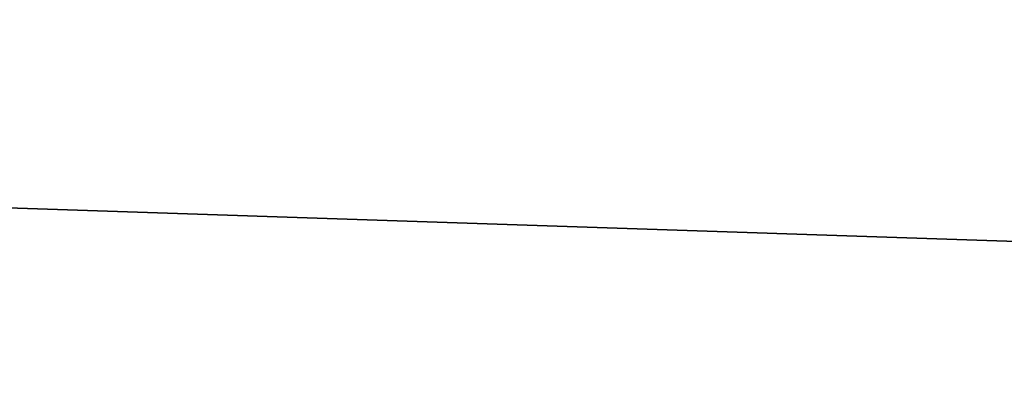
# Model space of a CAD drawing. Header units: millimetres. Extents: x -522 to 188, y -54 to 63.
# Tile 422 of 656: x -4.020437 to -4.019193, y -36.799521 to -36.799042. Entities that reach past the tile are written whole.
import ezdxf

# ---------------------------------------------------------------- set-up
doc = ezdxf.new("R2010")
doc.units = ezdxf.units.MM
doc.header["$LTSCALE"] = 65.185185
for name, color, linetype in [('1', 7, 'CONTINUOUS'), ('2', 7, 'CONTINUOUS'), ('8', 7, 'CONTINUOUS'), ('9', 7, 'CONTINUOUS')]:
    doc.layers.add(name, color=color, linetype=linetype)

msp = doc.modelspace()

# ---------------------------------------------------------------- linework, layer by layer
at = {"layer": '1', "color": 7, "linetype": 'CONTINUOUS'}
for points in [[(-4.178775, -36.8, -12.3100676), (-3.3646476, 23, -12.5570357), (-3.3647088, -36.8, -12.5570172), (-4.178775, -36.8, -12.3100676)], [(-4.178713, 23, -12.3100917), (-3.3646476, 23, -12.5570357), (-4.178775, -36.8, -12.3100676), (-4.178713, 23, -12.3100917)]]:
    msp.add_3dface(points, dxfattribs=at)
at = {"layer": '2', "color": 7, "linetype": 'CONTINUOUS'}
for points in [[(-3.3647088, -36.8, 12.5570172), (-4.178713, 23, 12.3100917), (-4.178775, -36.8, 12.3100676), (-3.3647088, -36.8, 12.5570172)], [(-3.3646476, 23, 12.5570357), (-4.178713, 23, 12.3100917), (-3.3647088, -36.8, 12.5570172), (-3.3646476, 23, 12.5570357)]]:
    msp.add_3dface(points, dxfattribs=at)
at = {"layer": '8', "color": 3, "linetype": 'CONTINUOUS'}
for points in [[(-3.998883, -36.8, -10.1399671), (-4.3427616, -36.8, -9.9975121), (-4.2173768, -36.7927089, -10.1816483), (-3.998883, -36.8, -10.1399671)], [(-3.5424354, -36.7927089, -10.4356782), (-3.998883, -36.8, -10.1399671), (-4.2173768, -36.7927089, -10.1816483), (-3.5424354, -36.7927089, -10.4356782)]]:
    msp.add_3dface(points, dxfattribs=at)
at = {"layer": '9', "color": 3, "linetype": 'CONTINUOUS'}
for points in [[(-4.3427608, -36.8, 9.9975124), (-3.9988822, -36.8, 10.1399675), (-4.2173768, -36.7927089, 10.1816483), (-4.3427608, -36.8, 9.9975124)], [(-3.9988822, -36.8, 10.1399675), (-3.650379, -36.8, 10.2705679), (-4.2173768, -36.7927089, 10.1816483), (-3.9988822, -36.8, 10.1399675)], [(-4.2173768, -36.7927089, 10.1816483), (-3.650379, -36.8, 10.2705679), (-3.5424354, -36.7927089, 10.4356782), (-4.2173768, -36.7927089, 10.1816483)]]:
    msp.add_3dface(points, dxfattribs=at)

doc.saveas('drawing.dxf')
